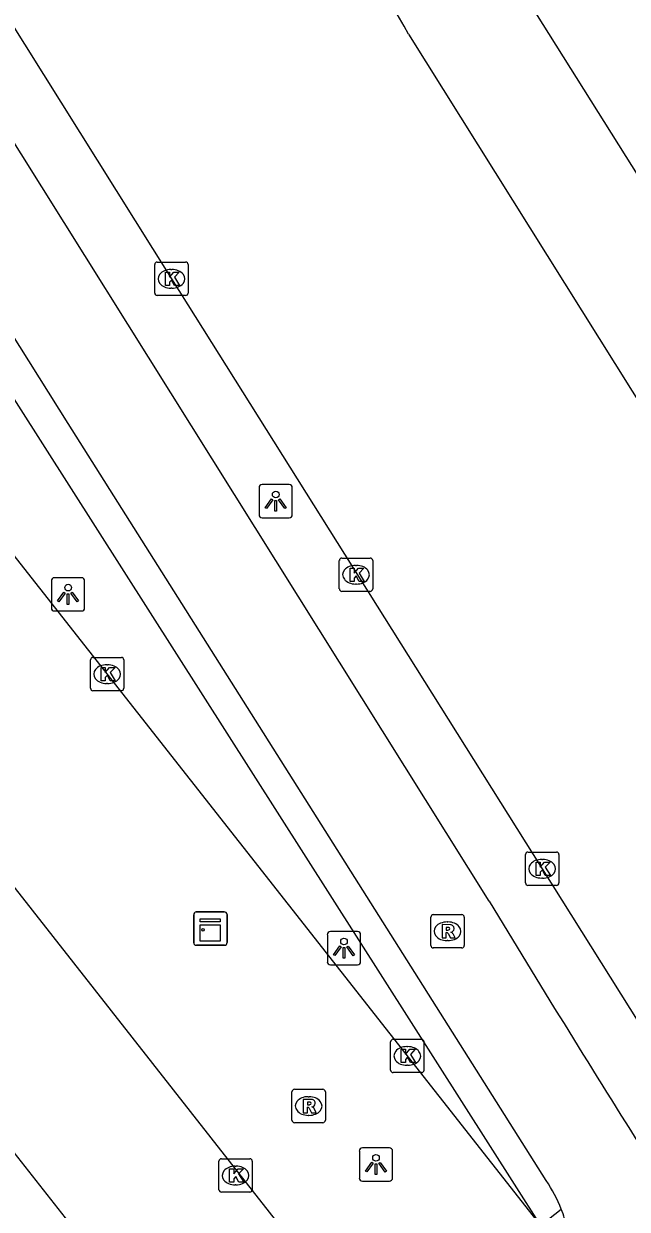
# Model space of a CAD drawing. Extents: x 159353 to 160616, y 385893 to 387321.
# Drawn here: x 160324.22 to 160342.31, y 386848.18 to 386883.72 of the extents above; entities that cross this region are included whole.
import ezdxf

# ---------------------------------------------------------------- set-up
doc = ezdxf.new("R2010")
doc.units = 0
for name, color, linetype in [('IMGEO_Fietspad_gesloten', 7, 'Continuous'), ('IMGEO_Haag', 7, 'Continuous'), ('IMGEO_Kast', 7, 'Continuous'), ('IMGEO_Kolk', 7, 'Continuous'), ('IMGEO_Lichtpunt', 7, 'Continuous'), ('IMGEO_OVBaan_gesloten', 7, 'Continuous'), ('IMGEO_Rijbaan_lokaal_open', 7, 'Continuous'), ('IMGEO_Rijbaan_regionaal_gesloten', 7, 'Continuous'), ('IMGEO_Rioolput', 7, 'Continuous'), ('IMGEO_Voetpad_open', 7, 'Continuous')]:
    doc.layers.add(name, color=color, linetype=linetype)

msp = doc.modelspace()

# ---------------------------------------------------------------- linework, layer by layer
at = {"layer": 'IMGEO_Fietspad_gesloten'}
for points in [[(160338.167, 386857.424), (160315.201, 386894.083)], [(160339.881, 386849.047), (160325.545, 386871.741), (160313.674, 386890.647), (160312.784, 386892.038)]]:
    msp.add_lwpolyline(points, dxfattribs=at)
for centre, radius, start, end in [((160750.139, 387106.809), 481.575, 211.18839, 212.21314), ((160335.999, 386846.469), 4.66, 21.5943, 33.5885), ((160335.963, 386846.471), 4.692, 14.1228, 21.4104)]:
    msp.add_arc(centre, radius, start, end, dxfattribs=at)
at = {"layer": 'IMGEO_Haag'}
msp.add_lwpolyline([(160305.728, 386890.058), (160305.816, 386889.631), (160306.782, 386889.361), (160308.632, 386889.856), (160312.276, 386890.744), (160339.71, 386847.698), (160339.712, 386847.694)], dxfattribs=at)
at = {"layer": 'IMGEO_Kast'}
for p, q in [((160329.312, 386856.172), (160329.312, 386857.013)), ((160329.312, 386857.013), (160329.312, 386856.172)), ((160329.387, 386857.097), (160330.228, 386857.097)), ((160330.228, 386857.097), (160329.387, 386857.097)), ((160330.312, 386857.022), (160330.312, 386856.181)), ((160330.312, 386856.181), (160330.312, 386857.022)), ((160330.237, 386856.097), (160329.396, 386856.097)), ((160329.396, 386856.097), (160330.237, 386856.097))]:
    msp.add_line(p, q, dxfattribs=at)
for points in [[(160329.507, 386856.887), (160330.107, 386856.887), (160330.107, 386856.802), (160329.507, 386856.802), (160329.507, 386856.887)], [(160329.507, 386856.712), (160330.107, 386856.712), (160330.107, 386856.223), (160329.507, 386856.223), (160329.507, 386856.712)]]:
    msp.add_lwpolyline(points, dxfattribs=at)
msp.add_circle((160329.591, 386856.561), 0.0377, dxfattribs=at)
for centre, start, end in [((160329.39, 386857.019), 92.4484, 184.2845), ((160329.39, 386857.019), 92.4484, 184.2845), ((160330.234, 386857.019), 2.4484, 94.2845), ((160330.234, 386857.019), 2.4484, 94.2845), ((160329.39, 386856.175), 182.4484, 274.2845), ((160329.39, 386856.175), 182.4484, 274.2845), ((160330.234, 386856.175), 272.4484, 4.2845), ((160330.234, 386856.175), 272.4484, 4.2845)]:
    msp.add_arc(centre, 0.0779, start, end, dxfattribs=at)
at = {"layer": 'IMGEO_Kolk'}
for p, q in [((160328.142, 386875.651), (160328.142, 386876.503)), ((160328.217, 386876.577), (160329.069, 386876.577)), ((160329.143, 386876.503), (160329.143, 386875.651)), ((160328.63, 386876.357), (160328.655, 386876.357)), ((160328.653, 386875.797), (160328.628, 386875.797)), ((160329.069, 386875.577), (160328.217, 386875.577)), ((160333.677, 386866.781), (160333.677, 386867.633)), ((160333.752, 386867.707), (160334.604, 386867.707)), ((160334.678, 386867.633), (160334.678, 386866.781)), ((160334.165, 386867.487), (160334.19, 386867.487)), ((160334.188, 386866.927), (160334.163, 386866.927)), ((160334.604, 386866.707), (160333.752, 386866.707)), ((160326.291, 386864.727), (160327.143, 386864.727)), ((160326.216, 386863.801), (160326.216, 386864.653)), ((160326.704, 386864.507), (160326.729, 386864.507)), ((160327.217, 386864.653), (160327.217, 386863.801)), ((160327.143, 386863.727), (160326.291, 386863.727)), ((160326.727, 386863.947), (160326.702, 386863.947)), ((160339.258, 386857.966), (160339.258, 386858.818)), ((160339.333, 386858.892), (160340.185, 386858.892)), ((160339.746, 386858.672), (160339.771, 386858.672)), ((160340.259, 386858.818), (160340.259, 386857.966)), ((160339.769, 386858.112), (160339.744, 386858.112)), ((160340.185, 386857.892), (160339.333, 386857.892)), ((160335.214, 386852.354), (160335.214, 386853.206)), ((160335.289, 386853.28), (160336.141, 386853.28)), ((160335.702, 386853.06), (160335.727, 386853.06)), ((160336.215, 386853.206), (160336.215, 386852.354)), ((160336.141, 386852.28), (160335.289, 386852.28)), ((160335.725, 386852.5), (160335.7, 386852.5)), ((160330.067, 386848.772), (160330.067, 386849.624)), ((160330.142, 386849.698), (160330.994, 386849.698)), ((160330.555, 386849.478), (160330.58, 386849.478)), ((160331.068, 386849.624), (160331.068, 386848.772)), ((160330.578, 386848.918), (160330.553, 386848.918)), ((160330.994, 386848.698), (160330.142, 386848.698))]:
    msp.add_line(p, q, dxfattribs=at)
for points in [[(160328.142, 386875.651), (160328.142, 386876.503)], [(160328.217, 386876.577), (160329.069, 386876.577)], [(160329.143, 386876.503), (160329.143, 386875.651)], [(160328.463, 386876.277), (160328.586, 386876.277), (160328.586, 386876.126), (160328.716, 386876.277), (160328.88, 386876.277), (160328.734, 386876.126), (160328.887, 386875.877), (160328.735, 386875.877), (160328.65, 386876.041), (160328.586, 386875.974), (160328.586, 386875.877), (160328.463, 386875.877), (160328.463, 386876.277)], [(160329.069, 386875.577), (160328.217, 386875.577)], [(160333.677, 386866.781), (160333.677, 386867.633)], [(160333.752, 386867.707), (160334.604, 386867.707)], [(160334.678, 386867.633), (160334.678, 386866.781)], [(160333.998, 386867.407), (160334.121, 386867.407), (160334.121, 386867.256), (160334.251, 386867.407), (160334.415, 386867.407), (160334.269, 386867.256), (160334.422, 386867.007), (160334.27, 386867.007), (160334.185, 386867.171), (160334.121, 386867.104), (160334.121, 386867.007), (160333.998, 386867.007), (160333.998, 386867.407)], [(160334.604, 386866.707), (160333.752, 386866.707)], [(160326.291, 386864.727), (160327.143, 386864.727)], [(160326.216, 386863.801), (160326.216, 386864.653)], [(160326.537, 386864.427), (160326.66, 386864.427), (160326.66, 386864.276), (160326.79, 386864.427), (160326.954, 386864.427), (160326.808, 386864.276), (160326.961, 386864.027), (160326.809, 386864.027), (160326.724, 386864.191), (160326.66, 386864.124), (160326.66, 386864.027), (160326.537, 386864.027), (160326.537, 386864.427)], [(160327.217, 386864.653), (160327.217, 386863.801)], [(160327.143, 386863.727), (160326.291, 386863.727)], [(160339.258, 386857.966), (160339.258, 386858.818)], [(160339.333, 386858.892), (160340.185, 386858.892)], [(160340.259, 386858.818), (160340.259, 386857.966)], [(160339.579, 386858.592), (160339.702, 386858.592), (160339.702, 386858.441), (160339.832, 386858.592), (160339.996, 386858.592), (160339.85, 386858.441), (160340.003, 386858.192), (160339.851, 386858.192), (160339.766, 386858.356), (160339.702, 386858.289), (160339.702, 386858.192), (160339.579, 386858.192), (160339.579, 386858.592)], [(160340.185, 386857.892), (160339.333, 386857.892)], [(160335.214, 386852.354), (160335.214, 386853.206)], [(160335.289, 386853.28), (160336.141, 386853.28)], [(160336.215, 386853.206), (160336.215, 386852.354)], [(160335.535, 386852.98), (160335.658, 386852.98), (160335.658, 386852.829), (160335.788, 386852.98), (160335.952, 386852.98), (160335.806, 386852.829), (160335.959, 386852.58), (160335.807, 386852.58), (160335.722, 386852.744), (160335.658, 386852.677), (160335.658, 386852.58), (160335.535, 386852.58), (160335.535, 386852.98)], [(160336.141, 386852.28), (160335.289, 386852.28)], [(160330.067, 386848.772), (160330.067, 386849.624)], [(160330.142, 386849.698), (160330.994, 386849.698)], [(160331.068, 386849.624), (160331.068, 386848.772)], [(160330.388, 386849.398), (160330.511, 386849.398), (160330.511, 386849.247), (160330.641, 386849.398), (160330.805, 386849.398), (160330.659, 386849.247), (160330.812, 386848.998), (160330.66, 386848.998), (160330.575, 386849.162), (160330.511, 386849.095), (160330.511, 386848.998), (160330.388, 386848.998), (160330.388, 386849.398)], [(160330.994, 386848.698), (160330.142, 386848.698)]]:
    msp.add_lwpolyline(points, dxfattribs=at)
for centre, start, end in [((160328.219, 386876.501), 91.552, 178.448), ((160328.219, 386876.501), 91.552, 178.448), ((160329.067, 386876.501), 1.552, 88.448), ((160329.067, 386876.501), 1.552, 88.448), ((160328.219, 386875.653), 181.552, 268.448), ((160328.219, 386875.653), 181.552, 268.448), ((160329.067, 386875.653), 271.552, 358.448), ((160329.067, 386875.653), 271.552, 358.448), ((160333.754, 386867.631), 91.552, 178.448), ((160333.754, 386867.631), 91.552, 178.448), ((160334.602, 386867.631), 1.552, 88.448), ((160334.602, 386867.631), 1.552, 88.448), ((160333.754, 386866.783), 181.552, 268.448), ((160333.754, 386866.783), 181.552, 268.448), ((160334.602, 386866.783), 271.552, 358.448), ((160334.602, 386866.783), 271.552, 358.448), ((160326.293, 386864.651), 91.552, 178.448), ((160326.293, 386864.651), 91.552, 178.448), ((160327.141, 386864.651), 1.552, 88.448), ((160327.141, 386864.651), 1.552, 88.448), ((160326.293, 386863.803), 181.552, 268.448), ((160326.293, 386863.803), 181.552, 268.448), ((160327.141, 386863.803), 271.552, 358.448), ((160327.141, 386863.803), 271.552, 358.448), ((160339.335, 386858.816), 91.552, 178.448), ((160339.335, 386858.816), 91.552, 178.448), ((160340.183, 386858.816), 1.552, 88.448), ((160340.183, 386858.816), 1.552, 88.448), ((160339.335, 386857.968), 181.552, 268.448), ((160339.335, 386857.968), 181.552, 268.448), ((160340.183, 386857.968), 271.552, 358.448), ((160340.183, 386857.968), 271.552, 358.448), ((160335.291, 386853.204), 91.552, 178.448), ((160335.291, 386853.204), 91.552, 178.448), ((160336.139, 386853.204), 1.552, 88.448), ((160336.139, 386853.204), 1.552, 88.448), ((160335.291, 386852.356), 181.552, 268.448), ((160335.291, 386852.356), 181.552, 268.448), ((160336.139, 386852.356), 271.552, 358.448), ((160336.139, 386852.356), 271.552, 358.448), ((160330.144, 386849.622), 91.552, 178.448), ((160330.144, 386849.622), 91.552, 178.448), ((160330.992, 386849.622), 1.552, 88.448), ((160330.992, 386849.622), 1.552, 88.448), ((160330.144, 386848.774), 181.552, 268.448), ((160330.144, 386848.774), 181.552, 268.448), ((160330.992, 386848.774), 271.552, 358.448), ((160330.992, 386848.774), 271.552, 358.448)]:
    msp.add_arc(centre, 0.0765, start, end, dxfattribs=at)
for centre, major_axis, ratio, start_param, end_param in [((160328.629, 386876.077), (-0.387, 0.002), 0.722429, 4.712389, 7.853982), ((160328.654, 386876.077), (-0.39, 0.002), 0.717154, 1.570796, 4.712389), ((160334.164, 386867.207), (-0.387, 0.002), 0.722429, 4.712389, 7.853982), ((160334.189, 386867.207), (-0.39, 0.002), 0.717154, 1.570796, 4.712389), ((160326.703, 386864.227), (-0.387, 0.002), 0.722429, 4.712389, 7.853982), ((160326.728, 386864.227), (-0.39, 0.002), 0.717154, 1.570796, 4.712389), ((160339.745, 386858.392), (-0.387, 0.002), 0.722429, 4.712389, 7.853982), ((160339.77, 386858.392), (-0.39, 0.002), 0.717154, 1.570796, 4.712389), ((160335.701, 386852.78), (-0.387, 0.002), 0.722429, 4.712389, 7.853982), ((160335.726, 386852.78), (-0.39, 0.002), 0.717154, 1.570796, 4.712389), ((160330.554, 386849.198), (-0.387, 0.002), 0.722429, 4.712389, 7.853982), ((160330.579, 386849.198), (-0.39, 0.002), 0.717154, 1.570796, 4.712389)]:
    msp.add_ellipse(centre, major_axis=major_axis, ratio=ratio, start_param=start_param, end_param=end_param, dxfattribs=at)
at = {"layer": 'IMGEO_Lichtpunt'}
for p, q in [((160331.271, 386869.814), (160331.271, 386869.007)), ((160331.271, 386869.814), (160331.271, 386869.007)), ((160332.173, 386869.909), (160331.365, 386869.909)), ((160332.173, 386869.909), (160331.365, 386869.909)), ((160332.267, 386869.007), (160332.267, 386869.814)), ((160332.267, 386869.007), (160332.267, 386869.814)), ((160331.365, 386868.913), (160332.173, 386868.913)), ((160331.365, 386868.913), (160332.173, 386868.913)), ((160325.046, 386867.021), (160325.046, 386866.214)), ((160325.046, 386867.021), (160325.046, 386866.214)), ((160325.948, 386867.116), (160325.14, 386867.116)), ((160325.948, 386867.116), (160325.14, 386867.116)), ((160326.042, 386866.214), (160326.042, 386867.021)), ((160326.042, 386866.214), (160326.042, 386867.021)), ((160325.14, 386866.12), (160325.948, 386866.12)), ((160325.14, 386866.12), (160325.948, 386866.12)), ((160333.318, 386856.413), (160333.318, 386855.606)), ((160333.318, 386856.413), (160333.318, 386855.606)), ((160334.22, 386856.508), (160333.412, 386856.508)), ((160334.22, 386856.508), (160333.412, 386856.508)), ((160334.314, 386855.606), (160334.314, 386856.413)), ((160334.314, 386855.606), (160334.314, 386856.413)), ((160333.412, 386855.512), (160334.22, 386855.512)), ((160333.412, 386855.512), (160334.22, 386855.512)), ((160334.277, 386849.928), (160334.277, 386849.121)), ((160334.277, 386849.928), (160334.277, 386849.121)), ((160335.179, 386850.023), (160334.371, 386850.023)), ((160335.179, 386850.023), (160334.371, 386850.023)), ((160335.273, 386849.121), (160335.273, 386849.928)), ((160335.273, 386849.121), (160335.273, 386849.928)), ((160334.371, 386849.027), (160335.179, 386849.027)), ((160334.371, 386849.027), (160335.179, 386849.027))]:
    msp.add_line(p, q, dxfattribs=at)
for points in [[(160331.645, 386869.478), (160331.684, 386869.45), (160331.496, 386869.188), (160331.458, 386869.215), (160331.645, 386869.478)], [(160331.747, 386869.43), (160331.794, 386869.43), (160331.794, 386869.108), (160331.747, 386869.108), (160331.747, 386869.43)], [(160331.857, 386869.45), (160331.895, 386869.477), (160332.082, 386869.215), (160332.043, 386869.187), (160331.857, 386869.45)], [(160325.42, 386866.685), (160325.459, 386866.657), (160325.271, 386866.395), (160325.233, 386866.422), (160325.42, 386866.685)], [(160325.522, 386866.637), (160325.569, 386866.637), (160325.569, 386866.315), (160325.522, 386866.315), (160325.522, 386866.637)], [(160325.632, 386866.657), (160325.67, 386866.684), (160325.857, 386866.422), (160325.818, 386866.394), (160325.632, 386866.657)], [(160333.692, 386856.077), (160333.731, 386856.049), (160333.543, 386855.787), (160333.505, 386855.814), (160333.692, 386856.077)], [(160333.794, 386856.029), (160333.841, 386856.029), (160333.841, 386855.707), (160333.794, 386855.707), (160333.794, 386856.029)], [(160333.904, 386856.049), (160333.942, 386856.076), (160334.129, 386855.814), (160334.09, 386855.786), (160333.904, 386856.049)], [(160334.651, 386849.592), (160334.69, 386849.564), (160334.502, 386849.302), (160334.464, 386849.329), (160334.651, 386849.592)], [(160334.753, 386849.544), (160334.8, 386849.544), (160334.8, 386849.222), (160334.753, 386849.222), (160334.753, 386849.544)], [(160334.863, 386849.564), (160334.901, 386849.591), (160335.088, 386849.329), (160335.049, 386849.301), (160334.863, 386849.564)]]:
    msp.add_lwpolyline(points, dxfattribs=at)
for centre in [(160331.77, 386869.612), (160325.545, 386866.819), (160333.817, 386856.211), (160334.776, 386849.726)]:
    msp.add_circle(centre, 0.0994, dxfattribs=at)
for centre, start, end in [((160331.365, 386869.814), 90, 180), ((160331.365, 386869.814), 90, 180), ((160332.173, 386869.814), 0, 90), ((160332.173, 386869.814), 0, 90), ((160331.365, 386869.007), 180, 270), ((160331.365, 386869.007), 180, 270), ((160332.173, 386869.007), 270, 0), ((160332.173, 386869.007), 270, 360), ((160325.14, 386867.021), 90, 180), ((160325.14, 386867.021), 90, 180), ((160325.948, 386867.021), 0, 90), ((160325.948, 386867.021), 0, 90), ((160325.14, 386866.214), 180, 270), ((160325.14, 386866.214), 180, 270), ((160325.948, 386866.214), 270, 0), ((160325.948, 386866.214), 270, 360), ((160333.412, 386856.413), 90, 180), ((160333.412, 386856.413), 90, 180), ((160334.22, 386856.413), 0, 90), ((160334.22, 386856.413), 0, 90), ((160333.412, 386855.606), 180, 270), ((160333.412, 386855.606), 180, 270), ((160334.22, 386855.606), 270, 0), ((160334.22, 386855.606), 270, 360), ((160334.371, 386849.928), 90, 180), ((160334.371, 386849.928), 90, 180), ((160335.179, 386849.928), 0, 90), ((160335.179, 386849.928), 0, 90), ((160334.371, 386849.121), 180, 270), ((160334.371, 386849.121), 180, 270), ((160335.179, 386849.121), 270, 0), ((160335.179, 386849.121), 270, 360)]:
    msp.add_arc(centre, 0.0946, start, end, dxfattribs=at)
at = {"layer": 'IMGEO_OVBaan_gesloten'}
for points in [[(160352.998, 386862.615), (160343.495, 386877.807), (160338.741, 386885.381), (160331.32, 386896.63), (160323.733, 386907.851), (160298.505, 386945.11), (160295.994, 386948.878)], [(160335.753, 386883.409), (160347.652, 386864.416), (160349.946, 386860.703)]]:
    msp.add_lwpolyline(points, dxfattribs=at)
msp.add_arc((160275.743, 386849.686), 68.836, 29.33391, 36.74621, dxfattribs=at)
at = {"layer": 'IMGEO_Rijbaan_lokaal_open'}
for points in [[(160308.085, 386887.932), (160339.712, 386847.694)], [(160323.334, 386858.587), (160334.562, 386844.29)]]:
    msp.add_lwpolyline(points, dxfattribs=at)
at = {"layer": 'IMGEO_Rijbaan_regionaal_gesloten'}
msp.add_lwpolyline([(160265.067, 386984.929), (160276.06, 386967.413), (160286.934, 386950.112), (160289.338, 386945.486), (160291.238, 386942.426), (160293.095, 386939.013), (160294.481, 386935.59), (160296.365, 386931.964), (160299.24, 386925.329), (160302.11, 386918.704), (160306.979, 386910.62), (160313.052, 386900.933), (160318.067, 386892.926), (160319.32, 386890.934), (160322.571, 386885.766), (160328.643, 386876.077), (160336.449, 386863.652), (160339.759, 386858.392), (160344.156, 386851.387), (160344.342, 386851.077)], dxfattribs=at)
at = {"layer": 'IMGEO_Rioolput'}
for p, q in [((160336.42, 386856.091), (160336.42, 386856.943)), ((160336.495, 386857.017), (160337.347, 386857.017)), ((160337.421, 386856.943), (160337.421, 386856.091)), ((160336.908, 386856.797), (160336.933, 386856.797)), ((160336.931, 386856.237), (160336.906, 386856.237)), ((160337.347, 386856.017), (160336.495, 386856.017)), ((160332.257, 386850.854), (160332.257, 386851.706)), ((160332.332, 386851.78), (160333.184, 386851.78)), ((160333.258, 386851.706), (160333.258, 386850.854)), ((160332.745, 386851.56), (160332.77, 386851.56)), ((160332.768, 386851), (160332.743, 386851)), ((160333.184, 386850.78), (160332.332, 386850.78))]:
    msp.add_line(p, q, dxfattribs=at)
for points in [[(160336.42, 386856.091), (160336.42, 386856.943)], [(160336.495, 386857.017), (160337.347, 386857.017)], [(160337.421, 386856.943), (160337.421, 386856.091)], [(160337.009, 386856.715), (160336.757, 386856.717), (160336.757, 386856.317)], [(160336.935, 386856.636), (160336.881, 386856.636), (160336.881, 386856.555)], [(160336.881, 386856.555), (160336.933, 386856.555)], [(160336.757, 386856.317), (160336.881, 386856.317), (160336.881, 386856.479), (160336.892, 386856.479)], [(160336.939, 386856.45), (160337.01, 386856.317), (160337.15, 386856.317), (160337.085, 386856.443)], [(160337.347, 386856.017), (160336.495, 386856.017)], [(160332.257, 386850.854), (160332.257, 386851.706)], [(160332.332, 386851.78), (160333.184, 386851.78)], [(160333.258, 386851.706), (160333.258, 386850.854)], [(160332.846, 386851.478), (160332.594, 386851.48), (160332.594, 386851.08)], [(160332.594, 386851.08), (160332.718, 386851.08), (160332.718, 386851.242), (160332.729, 386851.242)], [(160332.772, 386851.399), (160332.718, 386851.399), (160332.718, 386851.318)], [(160332.718, 386851.318), (160332.77, 386851.318)], [(160332.776, 386851.213), (160332.847, 386851.08), (160332.987, 386851.08), (160332.922, 386851.206)], [(160333.184, 386850.78), (160332.332, 386850.78)]]:
    msp.add_lwpolyline(points, dxfattribs=at)
for centre, radius, start, end in [((160336.497, 386856.941), 0.0765, 91.552, 178.448), ((160336.497, 386856.941), 0.0765, 91.552, 178.448), ((160337.345, 386856.941), 0.0765, 1.552, 88.448), ((160337.345, 386856.941), 0.0765, 1.552, 88.448), ((160336.917, 386856.744), 0.19, 274.7715, 282.9687), ((160336.941, 386856.54), 0.0964, 77.0061, 93.1865), ((160336.955, 386856.597), 0.0378, 276.6634, 79.6772), ((160337.008, 386856.605), 0.109, 350.3612, 89.416), ((160337.006, 386856.605), 0.112, 277.5842, 350.9817), ((160336.891, 386856.426), 0.0533, 26.0293, 88.6989), ((160336.99, 386856.39), 0.108, 29.5134, 73.7905), ((160336.497, 386856.093), 0.0765, 181.552, 268.448), ((160336.497, 386856.093), 0.0765, 181.552, 268.448), ((160337.345, 386856.093), 0.0765, 271.552, 358.448), ((160337.345, 386856.093), 0.0765, 271.552, 358.448), ((160332.334, 386851.704), 0.0765, 91.552, 178.448), ((160332.334, 386851.704), 0.0765, 91.552, 178.448), ((160333.182, 386851.704), 0.0765, 1.552, 88.448), ((160333.182, 386851.704), 0.0765, 1.552, 88.448), ((160332.728, 386851.189), 0.0533, 26.0293, 88.6989), ((160332.754, 386851.507), 0.19, 274.7715, 282.9687), ((160332.778, 386851.303), 0.0964, 77.0061, 93.1865), ((160332.792, 386851.36), 0.0378, 276.6634, 79.6772), ((160332.845, 386851.368), 0.109, 350.3612, 89.416), ((160332.843, 386851.368), 0.112, 277.5842, 350.9817), ((160332.827, 386851.153), 0.108, 29.5134, 73.7905), ((160332.334, 386850.856), 0.0765, 181.552, 268.448), ((160332.334, 386850.856), 0.0765, 181.552, 268.448), ((160333.182, 386850.856), 0.0765, 271.552, 358.448), ((160333.182, 386850.856), 0.0765, 271.552, 358.448)]:
    msp.add_arc(centre, radius, start, end, dxfattribs=at)
for centre, major_axis, ratio, start_param, end_param in [((160336.907, 386856.517), (-0.387, 0.002), 0.722429, 4.712389, 7.853982), ((160336.932, 386856.517), (-0.39, 0.002), 0.717154, 1.570796, 4.712389), ((160332.744, 386851.28), (-0.387, 0.002), 0.722429, 4.712389, 7.853982), ((160332.769, 386851.28), (-0.39, 0.002), 0.717154, 1.570796, 4.712389)]:
    msp.add_ellipse(centre, major_axis=major_axis, ratio=ratio, start_param=start_param, end_param=end_param, dxfattribs=at)
at = {"layer": 'IMGEO_Voetpad_open'}
for points in [[(160330.305, 386841.774), (160319.636, 386855.345)], [(160339.712, 386847.694), (160340.332, 386848.184)]]:
    msp.add_lwpolyline(points, dxfattribs=at)

doc.saveas('drawing.dxf')
